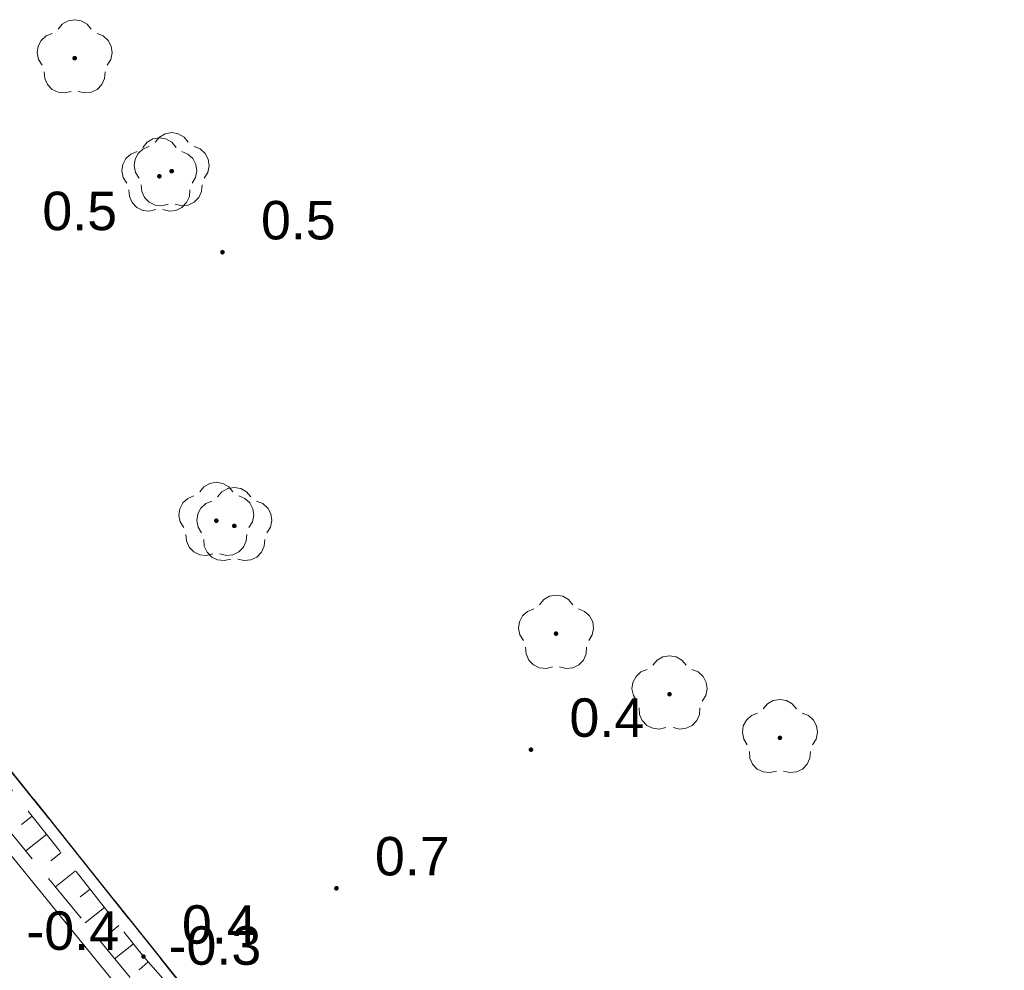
# Model space of a CAD drawing. Extents: x 5474185 to 5474933, y 5916077 to 5916824.
# Tile 258 of 271: x 5474539 to 5474558, y 5916557 to 5916575. Entities that reach past the tile are written whole.
import ezdxf

# ---------------------------------------------------------------- set-up
doc = ezdxf.new("R2010")
doc.units = 0
for name, pattern in [('PRZER1-1', [1, 0.5, -0.5]), ('PRZER2-1', [1.5, 1, -0.5]), ('PRZER3-1', [2, 1.5, -0.5]), ('PRZER3-2', [2.5, 1.5, -1])]:
    doc.linetypes.add(name, pattern=pattern)
for name, color, linetype, lineweight in [('GESDZI', 253, 'CONTINUOUS', 18), ('GESJOB', 253, 'CONTINUOUS', 35), ('GESKKL', 253, 'CONTINUOUS', 18), ('GESUZY', 253, 'CONTINUOUS', 18), ('GSPRDL', 253, 'CONTINUOUS', 18), ('GSPWPN', 253, 'CONTINUOUS', 13), ('GSPWPN_O', 253, 'CONTINUOUS', 13), ('GSSPDR', 253, 'CONTINUOUS', 18), ('GSSZSN', 254, 'CONTINUOUS', 18)]:
    doc.layers.add(name, color=color, linetype=linetype, lineweight=lineweight)
doc.styles.add('Arial', font='arial.ttf')

msp = doc.modelspace()

# ---------------------------------------------------------------- hatches: boundary and pattern name
at = {"layer": 'GSPRDL'}
for points in [[(5474539.92, 5916574.595), (5474539.906094, 5916574.597202), (5474539.89355, 5916574.603594), (5474539.883594, 5916574.61355), (5474539.877202, 5916574.626094), (5474539.875, 5916574.64), (5474539.877202, 5916574.653906), (5474539.883594, 5916574.66645), (5474539.89355, 5916574.676406), (5474539.906094, 5916574.682798), (5474539.92, 5916574.685), (5474539.933906, 5916574.682798), (5474539.94645, 5916574.676406), (5474539.956406, 5916574.66645), (5474539.962798, 5916574.653906), (5474539.965, 5916574.64), (5474539.962798, 5916574.626094), (5474539.956406, 5916574.61355), (5474539.94645, 5916574.603594), (5474539.933906, 5916574.597202)], [(5474541.81, 5916572.395), (5474541.796094, 5916572.397202), (5474541.78355, 5916572.403594), (5474541.773594, 5916572.41355), (5474541.767202, 5916572.426094), (5474541.765, 5916572.44), (5474541.767202, 5916572.453906), (5474541.773594, 5916572.46645), (5474541.78355, 5916572.476406), (5474541.796094, 5916572.482798), (5474541.81, 5916572.485), (5474541.823906, 5916572.482798), (5474541.83645, 5916572.476406), (5474541.846406, 5916572.46645), (5474541.852798, 5916572.453906), (5474541.855, 5916572.44), (5474541.852798, 5916572.426094), (5474541.846406, 5916572.41355), (5474541.83645, 5916572.403594), (5474541.823906, 5916572.397202)], [(5474541.57, 5916572.295), (5474541.556094, 5916572.297202), (5474541.54355, 5916572.303594), (5474541.533594, 5916572.31355), (5474541.527202, 5916572.326094), (5474541.525, 5916572.34), (5474541.527202, 5916572.353906), (5474541.533594, 5916572.36645), (5474541.54355, 5916572.376406), (5474541.556094, 5916572.382798), (5474541.57, 5916572.385), (5474541.583906, 5916572.382798), (5474541.59645, 5916572.376406), (5474541.606406, 5916572.36645), (5474541.612798, 5916572.353906), (5474541.615, 5916572.34), (5474541.612798, 5916572.326094), (5474541.606406, 5916572.31355), (5474541.59645, 5916572.303594), (5474541.583906, 5916572.297202)], [(5474542.68, 5916565.585), (5474542.666094, 5916565.587202), (5474542.65355, 5916565.593594), (5474542.643594, 5916565.60355), (5474542.637202, 5916565.616094), (5474542.635, 5916565.63), (5474542.637202, 5916565.643906), (5474542.643594, 5916565.65645), (5474542.65355, 5916565.666406), (5474542.666094, 5916565.672798), (5474542.68, 5916565.675), (5474542.693906, 5916565.672798), (5474542.70645, 5916565.666406), (5474542.716406, 5916565.65645), (5474542.722798, 5916565.643906), (5474542.725, 5916565.63), (5474542.722798, 5916565.616094), (5474542.716406, 5916565.60355), (5474542.70645, 5916565.593594), (5474542.693906, 5916565.587202)], [(5474543.03, 5916565.485), (5474543.016094, 5916565.487202), (5474543.00355, 5916565.493594), (5474542.993594, 5916565.50355), (5474542.987202, 5916565.516094), (5474542.985, 5916565.53), (5474542.987202, 5916565.543906), (5474542.993594, 5916565.55645), (5474543.00355, 5916565.566406), (5474543.016094, 5916565.572798), (5474543.03, 5916565.575), (5474543.043906, 5916565.572798), (5474543.05645, 5916565.566406), (5474543.066406, 5916565.55645), (5474543.072798, 5916565.543906), (5474543.075, 5916565.53), (5474543.072798, 5916565.516094), (5474543.066406, 5916565.50355), (5474543.05645, 5916565.493594), (5474543.043906, 5916565.487202)], [(5474549.3, 5916563.385), (5474549.286094, 5916563.387202), (5474549.27355, 5916563.393594), (5474549.263594, 5916563.40355), (5474549.257202, 5916563.416094), (5474549.255, 5916563.43), (5474549.257202, 5916563.443906), (5474549.263594, 5916563.45645), (5474549.27355, 5916563.466406), (5474549.286094, 5916563.472798), (5474549.3, 5916563.475), (5474549.313906, 5916563.472798), (5474549.32645, 5916563.466406), (5474549.336406, 5916563.45645), (5474549.342798, 5916563.443906), (5474549.345, 5916563.43), (5474549.342798, 5916563.416094), (5474549.336406, 5916563.40355), (5474549.32645, 5916563.393594), (5474549.313906, 5916563.387202)], [(5474551.51, 5916562.205), (5474551.496094, 5916562.207202), (5474551.48355, 5916562.213594), (5474551.473594, 5916562.22355), (5474551.467202, 5916562.236094), (5474551.465, 5916562.25), (5474551.467202, 5916562.263906), (5474551.473594, 5916562.27645), (5474551.48355, 5916562.286406), (5474551.496094, 5916562.292798), (5474551.51, 5916562.295), (5474551.523906, 5916562.292798), (5474551.53645, 5916562.286406), (5474551.546406, 5916562.27645), (5474551.552798, 5916562.263906), (5474551.555, 5916562.25), (5474551.552798, 5916562.236094), (5474551.546406, 5916562.22355), (5474551.53645, 5916562.213594), (5474551.523906, 5916562.207202)], [(5474553.66, 5916561.355), (5474553.646094, 5916561.357202), (5474553.63355, 5916561.363594), (5474553.623594, 5916561.37355), (5474553.617202, 5916561.386094), (5474553.615, 5916561.4), (5474553.617202, 5916561.413906), (5474553.623594, 5916561.42645), (5474553.63355, 5916561.436406), (5474553.646094, 5916561.442798), (5474553.66, 5916561.445), (5474553.673906, 5916561.442798), (5474553.68645, 5916561.436406), (5474553.696406, 5916561.42645), (5474553.702798, 5916561.413906), (5474553.705, 5916561.4), (5474553.702798, 5916561.386094), (5474553.696406, 5916561.37355), (5474553.68645, 5916561.363594), (5474553.673906, 5916561.357202)]]:
    msp.add_hatch(color=256, dxfattribs=at).paths.add_polyline_path(points)
at = {"layer": 'GSPWPN'}
for points in [[(5474542.8, 5916570.815), (5474542.788353, 5916570.816533), (5474542.7775, 5916570.821029), (5474542.76818, 5916570.82818), (5474542.761029, 5916570.8375), (5474542.756533, 5916570.848353), (5474542.755, 5916570.86), (5474542.756533, 5916570.871647), (5474542.761029, 5916570.8825), (5474542.76818, 5916570.89182), (5474542.7775, 5916570.898971), (5474542.788353, 5916570.903467), (5474542.8, 5916570.905), (5474542.811647, 5916570.903467), (5474542.8225, 5916570.898971), (5474542.83182, 5916570.89182), (5474542.838971, 5916570.8825), (5474542.843467, 5916570.871647), (5474542.845, 5916570.86), (5474542.843467, 5916570.848353), (5474542.838971, 5916570.8375), (5474542.83182, 5916570.82818), (5474542.8225, 5916570.821029), (5474542.811647, 5916570.816533)], [(5474548.81, 5916561.125), (5474548.798353, 5916561.126533), (5474548.7875, 5916561.131029), (5474548.77818, 5916561.13818), (5474548.771029, 5916561.1475), (5474548.766533, 5916561.158353), (5474548.765, 5916561.17), (5474548.766533, 5916561.181647), (5474548.771029, 5916561.1925), (5474548.77818, 5916561.20182), (5474548.7875, 5916561.208971), (5474548.798353, 5916561.213467), (5474548.81, 5916561.215), (5474548.821647, 5916561.213467), (5474548.8325, 5916561.208971), (5474548.84182, 5916561.20182), (5474548.848971, 5916561.1925), (5474548.853467, 5916561.181647), (5474548.855, 5916561.17), (5474548.853467, 5916561.158353), (5474548.848971, 5916561.1475), (5474548.84182, 5916561.13818), (5474548.8325, 5916561.131029), (5474548.821647, 5916561.126533)], [(5474545.02, 5916558.425), (5474545.008353, 5916558.426533), (5474544.9975, 5916558.431029), (5474544.98818, 5916558.43818), (5474544.981029, 5916558.4475), (5474544.976533, 5916558.458353), (5474544.975, 5916558.47), (5474544.976533, 5916558.481647), (5474544.981029, 5916558.4925), (5474544.98818, 5916558.50182), (5474544.9975, 5916558.508971), (5474545.008353, 5916558.513467), (5474545.02, 5916558.515), (5474545.031647, 5916558.513467), (5474545.0425, 5916558.508971), (5474545.05182, 5916558.50182), (5474545.058971, 5916558.4925), (5474545.063467, 5916558.481647), (5474545.065, 5916558.47), (5474545.063467, 5916558.458353), (5474545.058971, 5916558.4475), (5474545.05182, 5916558.43818), (5474545.0425, 5916558.431029), (5474545.031647, 5916558.426533)], [(5474541.26, 5916557.095), (5474541.248353, 5916557.096533), (5474541.2375, 5916557.101029), (5474541.22818, 5916557.10818), (5474541.221029, 5916557.1175), (5474541.216533, 5916557.128353), (5474541.215, 5916557.14), (5474541.216533, 5916557.151647), (5474541.221029, 5916557.1625), (5474541.22818, 5916557.17182), (5474541.2375, 5916557.178971), (5474541.248353, 5916557.183467), (5474541.26, 5916557.185), (5474541.271647, 5916557.183467), (5474541.2825, 5916557.178971), (5474541.29182, 5916557.17182), (5474541.298971, 5916557.1625), (5474541.303467, 5916557.151647), (5474541.305, 5916557.14), (5474541.303467, 5916557.128353), (5474541.298971, 5916557.1175), (5474541.29182, 5916557.10818), (5474541.2825, 5916557.101029), (5474541.271647, 5916557.096533)]]:
    msp.add_hatch(color=256, dxfattribs=at).paths.add_polyline_path(points)

# ---------------------------------------------------------------- linework, layer by layer
at = {"layer": 'GESDZI', "linetype": 'Continuous', "lineweight": 13}
for p, q in [((5474529.75, 5916571.91, 10.22), (5474590.96, 5916495.42, 10.22)), ((5474590.96, 5916495.42, 10.22), (5474529.75, 5916571.91, 10.22))]:
    msp.add_line(p, q, dxfattribs=at)
at = {"layer": 'GESJOB', "linetype": 'PRZER3-2', "lineweight": 30}
for p, q in [((5474529.75, 5916571.91, 10.22), (5474590.96, 5916495.42, 10.22)), ((5474590.96, 5916495.42, 10.22), (5474529.75, 5916571.91, 10.22))]:
    msp.add_line(p, q, dxfattribs=at)
at = {"layer": 'GESKKL', "linetype": 'PRZER3-1', "lineweight": 13}
msp.add_line((5474529.75, 5916571.91, 10.06), (5474590.96, 5916495.42, 10.06), dxfattribs=at)
at = {"layer": 'GESUZY', "linetype": 'PRZER1-1', "lineweight": 13}
for p, q in [((5474590.96, 5916495.42, 10.08), (5474529.75, 5916571.91, 10.08)), ((5474529.75, 5916571.91, 10.08), (5474590.96, 5916495.42, 10.08))]:
    msp.add_line(p, q, dxfattribs=at)
at = {"layer": 'GSPRDL', "elevation": 10.12, "flags": 128}
for points in [[(5474539.595723, 5916575.203333), (5474539.679447, 5916575.302679), (5474539.792044, 5916575.367494), (5474539.92, 5916575.39), (5474540.047956, 5916575.367494), (5474540.160553, 5916575.302679), (5474540.244277, 5916575.203333)], [(5474539.284031, 5916574.505674), (5474539.21542, 5916574.615999), (5474539.188571, 5916574.743115), (5474539.206708, 5916574.871763), (5474539.267652, 5916574.986501), (5474539.36409, 5916575.073559), (5474539.484445, 5916575.122485)], [(5474540.355555, 5916575.122485), (5474540.47591, 5916575.073559), (5474540.572348, 5916574.986501), (5474540.633292, 5916574.871763), (5474540.651429, 5916574.743115), (5474540.62458, 5916574.615999), (5474540.555969, 5916574.505674)], [(5474539.851227, 5916573.993649), (5474539.725099, 5916573.962488), (5474539.595908, 5916573.976234), (5474539.479161, 5916574.033237), (5474539.388871, 5916574.126655), (5474539.335875, 5916574.245275), (5474539.326535, 5916574.374859)], [(5474540.513465, 5916574.374859), (5474540.504125, 5916574.245275), (5474540.451129, 5916574.126655), (5474540.360839, 5916574.033237), (5474540.244092, 5916573.976234), (5474540.114901, 5916573.962488), (5474539.988773, 5916573.993649)], [(5474541.245723, 5916572.903333), (5474541.329447, 5916573.002679), (5474541.442044, 5916573.067494), (5474541.57, 5916573.09), (5474541.697956, 5916573.067494), (5474541.810553, 5916573.002679), (5474541.894277, 5916572.903333)], [(5474541.485723, 5916573.003333), (5474541.569447, 5916573.102679), (5474541.682044, 5916573.167494), (5474541.81, 5916573.19), (5474541.937956, 5916573.167494), (5474542.050553, 5916573.102679), (5474542.134277, 5916573.003333)], [(5474540.934031, 5916572.205674), (5474540.86542, 5916572.315999), (5474540.838571, 5916572.443115), (5474540.856708, 5916572.571763), (5474540.917652, 5916572.686501), (5474541.01409, 5916572.773559), (5474541.134445, 5916572.822485)], [(5474541.174031, 5916572.305674), (5474541.10542, 5916572.415999), (5474541.078571, 5916572.543115), (5474541.096708, 5916572.671763), (5474541.157652, 5916572.786501), (5474541.25409, 5916572.873559), (5474541.374445, 5916572.922485)], [(5474542.005555, 5916572.822485), (5474542.12591, 5916572.773559), (5474542.222348, 5916572.686501), (5474542.283292, 5916572.571763), (5474542.301429, 5916572.443115), (5474542.27458, 5916572.315999), (5474542.205969, 5916572.205674)], [(5474542.245555, 5916572.922485), (5474542.36591, 5916572.873559), (5474542.462348, 5916572.786501), (5474542.523292, 5916572.671763), (5474542.541429, 5916572.543115), (5474542.51458, 5916572.415999), (5474542.445969, 5916572.305674)], [(5474541.501227, 5916571.693649), (5474541.375099, 5916571.662488), (5474541.245908, 5916571.676234), (5474541.129161, 5916571.733237), (5474541.038871, 5916571.826655), (5474540.985875, 5916571.945275), (5474540.976535, 5916572.074859)], [(5474541.741227, 5916571.793649), (5474541.615099, 5916571.762488), (5474541.485908, 5916571.776234), (5474541.369161, 5916571.833237), (5474541.278871, 5916571.926655), (5474541.225875, 5916572.045275), (5474541.216535, 5916572.174859)], [(5474542.163465, 5916572.074859), (5474542.154125, 5916571.945275), (5474542.101129, 5916571.826655), (5474542.010839, 5916571.733237), (5474541.894092, 5916571.676234), (5474541.764901, 5916571.662488), (5474541.638773, 5916571.693649)], [(5474542.403465, 5916572.174859), (5474542.394125, 5916572.045275), (5474542.341129, 5916571.926655), (5474542.250839, 5916571.833237), (5474542.134092, 5916571.776234), (5474542.004901, 5916571.762488), (5474541.878773, 5916571.793649)], [(5474542.355723, 5916566.193333), (5474542.439447, 5916566.292679), (5474542.552044, 5916566.357494), (5474542.68, 5916566.38), (5474542.807956, 5916566.357494), (5474542.920553, 5916566.292679), (5474543.004277, 5916566.193333)], [(5474542.044031, 5916565.495674), (5474541.97542, 5916565.605999), (5474541.948571, 5916565.733115), (5474541.966708, 5916565.861763), (5474542.027652, 5916565.976501), (5474542.12409, 5916566.063559), (5474542.244445, 5916566.112485)], [(5474542.705723, 5916566.093333), (5474542.789447, 5916566.192679), (5474542.902044, 5916566.257494), (5474543.03, 5916566.28), (5474543.157956, 5916566.257494), (5474543.270553, 5916566.192679), (5474543.354277, 5916566.093333)], [(5474543.115555, 5916566.112485), (5474543.23591, 5916566.063559), (5474543.332348, 5916565.976501), (5474543.393292, 5916565.861763), (5474543.411429, 5916565.733115), (5474543.38458, 5916565.605999), (5474543.315969, 5916565.495674)], [(5474542.394031, 5916565.395674), (5474542.32542, 5916565.505999), (5474542.298571, 5916565.633115), (5474542.316708, 5916565.761763), (5474542.377652, 5916565.876501), (5474542.47409, 5916565.963559), (5474542.594445, 5916566.012485)], [(5474543.465555, 5916566.012485), (5474543.58591, 5916565.963559), (5474543.682348, 5916565.876501), (5474543.743292, 5916565.761763), (5474543.761429, 5916565.633115), (5474543.73458, 5916565.505999), (5474543.665969, 5916565.395674)], [(5474542.611227, 5916564.983649), (5474542.485099, 5916564.952488), (5474542.355908, 5916564.966234), (5474542.239161, 5916565.023237), (5474542.148871, 5916565.116655), (5474542.095875, 5916565.235275), (5474542.086535, 5916565.364859)], [(5474543.273465, 5916565.364859), (5474543.264125, 5916565.235275), (5474543.211129, 5916565.116655), (5474543.120839, 5916565.023237), (5474543.004092, 5916564.966234), (5474542.874901, 5916564.952488), (5474542.748773, 5916564.983649)], [(5474542.961227, 5916564.883649), (5474542.835099, 5916564.852488), (5474542.705908, 5916564.866234), (5474542.589161, 5916564.923237), (5474542.498871, 5916565.016655), (5474542.445875, 5916565.135275), (5474542.436535, 5916565.264859)], [(5474543.623465, 5916565.264859), (5474543.614125, 5916565.135275), (5474543.561129, 5916565.016655), (5474543.470839, 5916564.923237), (5474543.354092, 5916564.866234), (5474543.224901, 5916564.852488), (5474543.098773, 5916564.883649)], [(5474548.975723, 5916563.993333), (5474549.059447, 5916564.092679), (5474549.172044, 5916564.157494), (5474549.3, 5916564.18), (5474549.427956, 5916564.157494), (5474549.540553, 5916564.092679), (5474549.624277, 5916563.993333)], [(5474548.664031, 5916563.295674), (5474548.59542, 5916563.405999), (5474548.568571, 5916563.533115), (5474548.586708, 5916563.661763), (5474548.647652, 5916563.776501), (5474548.74409, 5916563.863559), (5474548.864445, 5916563.912485)], [(5474549.735555, 5916563.912485), (5474549.85591, 5916563.863559), (5474549.952348, 5916563.776501), (5474550.013292, 5916563.661763), (5474550.031429, 5916563.533115), (5474550.00458, 5916563.405999), (5474549.935969, 5916563.295674)], [(5474549.231227, 5916562.783649), (5474549.105099, 5916562.752488), (5474548.975908, 5916562.766234), (5474548.859161, 5916562.823237), (5474548.768871, 5916562.916655), (5474548.715875, 5916563.035275), (5474548.706535, 5916563.164859)], [(5474549.893465, 5916563.164859), (5474549.884125, 5916563.035275), (5474549.831129, 5916562.916655), (5474549.740839, 5916562.823237), (5474549.624092, 5916562.766234), (5474549.494901, 5916562.752488), (5474549.368773, 5916562.783649)], [(5474551.185723, 5916562.813333), (5474551.269447, 5916562.912679), (5474551.382044, 5916562.977494), (5474551.51, 5916563), (5474551.637956, 5916562.977494), (5474551.750553, 5916562.912679), (5474551.834277, 5916562.813333)], [(5474550.874031, 5916562.115674), (5474550.80542, 5916562.225999), (5474550.778571, 5916562.353115), (5474550.796708, 5916562.481763), (5474550.857652, 5916562.596501), (5474550.95409, 5916562.683559), (5474551.074445, 5916562.732485)], [(5474551.945555, 5916562.732485), (5474552.06591, 5916562.683559), (5474552.162348, 5916562.596501), (5474552.223292, 5916562.481763), (5474552.241429, 5916562.353115), (5474552.21458, 5916562.225999), (5474552.145969, 5916562.115674)], [(5474553.335723, 5916561.963333), (5474553.419447, 5916562.062679), (5474553.532044, 5916562.127494), (5474553.66, 5916562.15), (5474553.787956, 5916562.127494), (5474553.900553, 5916562.062679), (5474553.984277, 5916561.963333)], [(5474551.441227, 5916561.603649), (5474551.315099, 5916561.572488), (5474551.185908, 5916561.586234), (5474551.069161, 5916561.643237), (5474550.978871, 5916561.736655), (5474550.925875, 5916561.855275), (5474550.916535, 5916561.984859)], [(5474552.103465, 5916561.984859), (5474552.094125, 5916561.855275), (5474552.041129, 5916561.736655), (5474551.950839, 5916561.643237), (5474551.834092, 5916561.586234), (5474551.704901, 5916561.572488), (5474551.578773, 5916561.603649)], [(5474553.024031, 5916561.265674), (5474552.95542, 5916561.375999), (5474552.928571, 5916561.503115), (5474552.946708, 5916561.631763), (5474553.007652, 5916561.746501), (5474553.10409, 5916561.833559), (5474553.224445, 5916561.882485)], [(5474554.095555, 5916561.882485), (5474554.21591, 5916561.833559), (5474554.312348, 5916561.746501), (5474554.373292, 5916561.631763), (5474554.391429, 5916561.503115), (5474554.36458, 5916561.375999), (5474554.295969, 5916561.265674)], [(5474553.591227, 5916560.753649), (5474553.465099, 5916560.722488), (5474553.335908, 5916560.736234), (5474553.219161, 5916560.793237), (5474553.128871, 5916560.886655), (5474553.075875, 5916561.005275), (5474553.066535, 5916561.134859)], [(5474554.253465, 5916561.134859), (5474554.244125, 5916561.005275), (5474554.191129, 5916560.886655), (5474554.100839, 5916560.793237), (5474553.984092, 5916560.736234), (5474553.854901, 5916560.722488), (5474553.728773, 5916560.753649)]]:
    msp.add_lwpolyline(points, dxfattribs=at)
at = {"layer": 'GSSPDR', "linetype": 'Continuous', "lineweight": 13}
msp.add_line((5474533.28, 5916565.74, 10.18), (5474541.45, 5916555.71, 10.18), dxfattribs=at)
at = {"layer": 'GSSZSN', "linetype": 'PRZER2-1', "lineweight": 13}
for p, q in [((5474533.43, 5916567.03, 10.06), (5474541.26, 5916557.14, 10.06)), ((5474541, 5916556.73, 10.06), (5474532.85, 5916566.63, 10.06)), ((5474541.26, 5916557.14, 10.06), (5474545.25, 5916552.63, 10.06))]:
    msp.add_line(p, q, dxfattribs=at)
at = {"layer": 'GSSZSN', "linetype": 'Continuous', "lineweight": 18, "elevation": 10.06, "flags": 128}
for points in [[(5474539.093059, 5916559.877043), (5474538.886066, 5916559.713164)], [(5474539.374783, 5916559.5212), (5474538.967588, 5916559.19882)], [(5474539.656507, 5916559.165357), (5474539.456305, 5916559.006855)], [(5474539.938231, 5916558.809514), (5474539.544618, 5916558.497887)], [(5474540.219955, 5916558.453671), (5474540.026544, 5916558.300546)], [(5474540.501679, 5916558.097828), (5474540.121649, 5916557.796954)], [(5474540.783403, 5916557.741985), (5474540.596783, 5916557.594237)], [(5474541.065127, 5916557.386142), (5474540.698679, 5916557.096022)], [(5474541.352712, 5916557.035205), (5474541.178029, 5916556.880663)]]:
    msp.add_lwpolyline(points, dxfattribs=at)

# ---------------------------------------------------------------- texts
at = {"layer": 'GSPWPN_O', "linetype": 'Continuous', "lineweight": 0, "style": 'Arial'}
for s, p in [('0.5', (5474539.29, 5916571.29, 10.8)), ('0.5', (5474543.55, 5916571.11, 10.8)), ('0.4', (5474549.56, 5916561.42, 10.8)), ('0.7', (5474545.77, 5916558.72, 10.8)), ('0.4', (5474542.01, 5916557.39, 10.8)), ('-0.4', (5474538.98, 5916557.27, 10.8)), ('-0.3', (5474541.75, 5916556.98, 10.8))]:
    msp.add_text(s, height=0.75, dxfattribs=at).set_placement(p)

doc.saveas('drawing.dxf')
